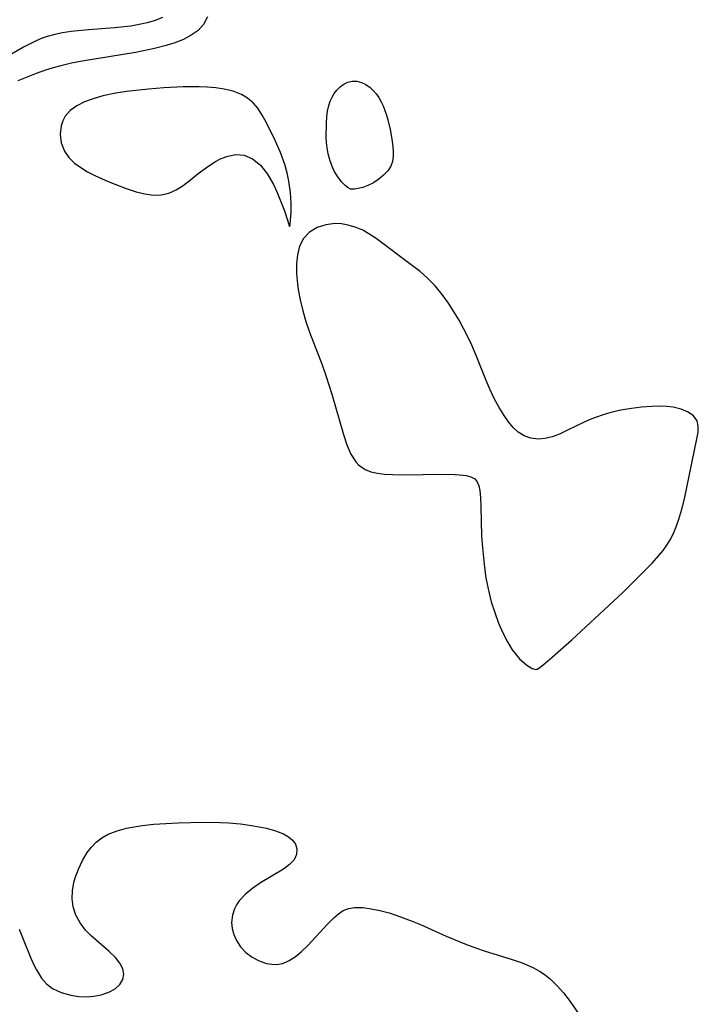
# Model space of a CAD drawing. Header units: metres. Extents: x 1073367 to 1082519, y 1569854 to 1574957.
# Tile 344 of 656: x 1076025 to 1076135, y 1573438 to 1573598. Entities that reach past the tile are written whole.
import ezdxf

# ---------------------------------------------------------------- set-up
doc = ezdxf.new("R2010")
doc.units = ezdxf.units.M
doc.layers.add('CGG_CurvaNivelLidar_v1', color=253, linetype='Continuous', lineweight=30)

msp = doc.modelspace()

# ---------------------------------------------------------------- linework, layer by layer
at = {"layer": 'CGG_CurvaNivelLidar_v1'}
for p, q in [((1076047.9494, 1573597.9163, 67), (1076046.7552, 1573597.4304, 67)), ((1076055.2192, 1573598.0438, 67.5), (1076054.5726, 1573596.7806, 67.5)), ((1076042.8365, 1573596.5358, 67), (1076040.1762, 1573596.2277, 67)), ((1076044.1772, 1573596.7623, 67), (1076042.8365, 1573596.5358, 67)), ((1076045.4731, 1573597.0498, 67), (1076044.1772, 1573596.7623, 67)), ((1076046.7552, 1573597.4304, 67), (1076045.4731, 1573597.0498, 67)), ((1076054.5726, 1573596.7806, 67.5), (1076053.707, 1573595.839, 67.5)), ((1076029.3185, 1573594.8674, 67), (1076028.3002, 1573594.4998, 67)), ((1076030.5412, 1573595.1964, 67), (1076029.3185, 1573594.8674, 67)), ((1076031.7979, 1573595.4428, 67), (1076030.5412, 1573595.1964, 67)), ((1076033.1774, 1573595.6478, 67), (1076031.7979, 1573595.4428, 67)), ((1076036.002, 1573595.9291, 67), (1076033.1774, 1573595.6478, 67)), ((1076040.1762, 1573596.2277, 67), (1076036.002, 1573595.9291, 67)), ((1076052.6121, 1573595.0498, 67.5), (1076051.3424, 1573594.3834, 67.5)), ((1076053.707, 1573595.839, 67.5), (1076052.6121, 1573595.0498, 67.5)), ((1076025.4946, 1573593.1088, 67), (1076022.7938, 1573591.5694, 67)), ((1076027.3067, 1573594.0615, 67), (1076025.4946, 1573593.1088, 67)), ((1076028.3002, 1573594.4998, 67), (1076027.3067, 1573594.0615, 67)), ((1076048.5624, 1573593.3759, 67.5), (1076046.6795, 1573592.8941, 67.5)), ((1076049.9403, 1573593.8183, 67.5), (1076048.5624, 1573593.3759, 67.5)), ((1076051.3424, 1573594.3834, 67.5), (1076049.9403, 1573593.8183, 67.5)), ((1076043.6038, 1573592.2794, 67.5), (1076034.9781, 1573590.8562, 67.5)), ((1076046.6795, 1573592.8941, 67.5), (1076043.6038, 1573592.2794, 67.5)), ((1076031.5238, 1573590.124, 67.5), (1076030.27, 1573589.7853, 67.5)), ((1076033.2397, 1573590.5171, 67.5), (1076031.5238, 1573590.124, 67.5)), ((1076034.9781, 1573590.8562, 67.5), (1076033.2397, 1573590.5171, 67.5)), ((1076027.5341, 1573588.8585, 67.5), (1076024.5585, 1573587.6982, 67.5)), ((1076029.0356, 1573589.3999, 67.5), (1076027.5341, 1573588.8585, 67.5)), ((1076030.27, 1573589.7853, 67.5), (1076029.0356, 1573589.3999, 67.5)), ((1076076.1361, 1573586.1873, 67.5), (1076076.6835, 1573586.7271, 67.5)), ((1076076.6835, 1573586.7271, 67.5), (1076077.2916, 1573587.1601, 67.5)), ((1076077.2916, 1573587.1601, 67.5), (1076077.9435, 1573587.4699, 67.5)), ((1076077.9435, 1573587.4699, 67.5), (1076078.6265, 1573587.6298, 67.5)), ((1076078.6265, 1573587.6298, 67.5), (1076079.3697, 1573587.61, 67.5)), ((1076079.3697, 1573587.61, 67.5), (1076080.1136, 1573587.4207, 67.5)), ((1076080.1136, 1573587.4207, 67.5), (1076080.836, 1573587.0883, 67.5)), ((1076080.836, 1573587.0883, 67.5), (1076081.5129, 1573586.6252, 67.5)), ((1076038.305, 1573585.226, 68), (1076036.7587, 1573584.7884, 68)), ((1076040.3812, 1573585.6585, 68), (1076038.305, 1573585.226, 68)), ((1076042.124, 1573585.9293, 68), (1076040.3812, 1573585.6585, 68)), ((1076045.7047, 1573586.3303, 68), (1076042.124, 1573585.9293, 68)), ((1076048.1797, 1573586.5299, 68), (1076045.7047, 1573586.3303, 68)), ((1076051.2685, 1573586.6822, 68), (1076048.1797, 1573586.5299, 68)), ((1076053.8988, 1573586.6837, 68), (1076051.2685, 1573586.6822, 68)), ((1076055.1796, 1573586.6328, 68), (1076053.8988, 1573586.6837, 68)), ((1076056.5759, 1573586.5264, 68), (1076055.1796, 1573586.6328, 68)), ((1076057.9187, 1573586.3437, 68), (1076056.5759, 1573586.5264, 68)), ((1076059.3779, 1573585.9997, 68), (1076057.9187, 1573586.3437, 68)), ((1076060.7122, 1573585.4734, 68), (1076059.3779, 1573585.9997, 68)), ((1076061.7214, 1573584.857, 68), (1076060.7122, 1573585.4734, 68)), ((1076075.3687, 1573585.0337, 67.5), (1076075.723, 1573585.6401, 67.5)), ((1076075.723, 1573585.6401, 67.5), (1076076.1361, 1573586.1873, 67.5)), ((1076081.5129, 1573586.6252, 67.5), (1076082.0306, 1573586.1395, 67.5)), ((1076082.0306, 1573586.1395, 67.5), (1076082.502, 1573585.5818, 67.5)), ((1076082.502, 1573585.5818, 67.5), (1076082.9296, 1573584.9672, 67.5)), ((1076034.0907, 1573583.6297, 68), (1076033.0255, 1573582.8791, 68)), ((1076035.3509, 1573584.2615, 68), (1076034.0907, 1573583.6297, 68)), ((1076036.7587, 1573584.7884, 68), (1076035.3509, 1573584.2615, 68)), ((1076062.6106, 1573584.1026, 68), (1076061.7214, 1573584.857, 68)), ((1076063.3755, 1573583.235, 68), (1076062.6106, 1573584.1026, 68)), ((1076074.6434, 1573582.791, 67.5), (1076074.8408, 1573583.6883, 67.5)), ((1076074.8408, 1573583.6883, 67.5), (1076075.0733, 1573584.3802, 67.5)), ((1076075.0733, 1573584.3802, 67.5), (1076075.3687, 1573585.0337, 67.5)), ((1076082.9296, 1573584.9672, 67.5), (1076083.3134, 1573584.3069, 67.5)), ((1076083.3134, 1573584.3069, 67.5), (1076083.6503, 1573583.6085, 67.5)), ((1076083.6503, 1573583.6085, 67.5), (1076083.9367, 1573582.8806, 67.5)), ((1076032.2163, 1573581.9882, 68), (1076031.815, 1573581.2273, 68)), ((1076033.0255, 1573582.8791, 68), (1076032.2163, 1573581.9882, 68)), ((1076064.0956, 1573582.1463, 68), (1076063.3755, 1573583.235, 68)), ((1076064.7328, 1573580.9735, 68), (1076064.0956, 1573582.1463, 68)), ((1076074.5237, 1573581.8595, 67.5), (1076074.6434, 1573582.791, 67.5)), ((1076083.9367, 1573582.8806, 67.5), (1076084.1823, 1573582.1286, 67.5)), ((1076084.1823, 1573582.1286, 67.5), (1076084.396, 1573581.3599, 67.5)), ((1076031.5632, 1573580.398, 68), (1076031.4192, 1573579.0313, 68)), ((1076031.815, 1573581.2273, 68), (1076031.5632, 1573580.398, 68)), ((1076066.2184, 1573577.9311, 68), (1076064.7328, 1573580.9735, 68)), ((1076074.4291, 1573578.466, 67.5), (1076074.4582, 1573580.9055, 67.5)), ((1076074.4582, 1573580.9055, 67.5), (1076074.5237, 1573581.8595, 67.5)), ((1076084.396, 1573581.3599, 67.5), (1076084.7532, 1573579.7951, 67.5)), ((1076031.4192, 1573579.0313, 68), (1076031.5782, 1573577.6401, 68)), ((1076084.7532, 1573579.7951, 67.5), (1076085.0765, 1573577.9374, 67.5)), ((1076031.5782, 1573577.6401, 68), (1076032.0793, 1573576.3088, 68)), ((1076067.0433, 1573576.0942, 68), (1076066.2184, 1573577.9311, 68)), ((1076074.4584, 1573577.7209, 67.5), (1076074.4291, 1573578.466, 67.5)), ((1076074.5595, 1573576.8295, 67.5), (1076074.4584, 1573577.7209, 67.5)), ((1076085.0765, 1573577.9374, 67.5), (1076085.1855, 1573577.0195, 67.5)), ((1076032.0793, 1573576.3088, 68), (1076032.7914, 1573575.2954, 68)), ((1076058.5115, 1573575.5037, 68), (1076059.8237, 1573575.7672, 68)), ((1076059.8237, 1573575.7672, 68), (1076061.1865, 1573575.6412, 68)), ((1076061.1865, 1573575.6412, 68), (1076062.5115, 1573575.0834, 68)), ((1076067.7625, 1573574.1248, 68), (1076067.0433, 1573576.0942, 68)), ((1076074.7402, 1573575.8828, 67.5), (1076074.5595, 1573576.8295, 67.5)), ((1076074.9991, 1573574.9164, 67.5), (1076074.7402, 1573575.8828, 67.5)), ((1076085.1855, 1573577.0195, 67.5), (1076085.239, 1573576.2106, 67.5)), ((1076085.239, 1573576.2106, 67.5), (1076085.2373, 1573575.4215, 67.5)), ((1076032.7914, 1573575.2954, 68), (1076033.7306, 1573574.3835, 68)), ((1076033.7306, 1573574.3835, 68), (1076034.7314, 1573573.6464, 68)), ((1076055.0409, 1573573.6827, 68), (1076056.4322, 1573574.5695, 68)), ((1076056.4322, 1573574.5695, 68), (1076057.4644, 1573575.0926, 68)), ((1076057.4644, 1573575.0926, 68), (1076058.5115, 1573575.5037, 68)), ((1076062.5115, 1573575.0834, 68), (1076063.7868, 1573574.0219, 68)), ((1076063.7868, 1573574.0219, 68), (1076064.9132, 1573572.5901, 68)), ((1076068.1276, 1573572.7982, 68), (1076067.7625, 1573574.1248, 68)), ((1076075.3343, 1573573.9655, 67.5), (1076074.9991, 1573574.9164, 67.5)), ((1076085.1492, 1573574.6524, 67.5), (1076084.8764, 1573573.8766, 67.5)), ((1076085.2373, 1573575.4215, 67.5), (1076085.1492, 1573574.6524, 67.5)), ((1076034.7314, 1573573.6464, 68), (1076035.8415, 1573572.9771, 68)), ((1076035.8415, 1573572.9771, 68), (1076037.0301, 1573572.3614, 68)), ((1076052.5029, 1573571.6874, 68), (1076053.7145, 1573572.6802, 68)), ((1076053.7145, 1573572.6802, 68), (1076055.0409, 1573573.6827, 68)), ((1076064.9132, 1573572.5901, 68), (1076065.8811, 1573570.933, 68)), ((1076068.4078, 1573571.4619, 68), (1076068.1276, 1573572.7982, 68)), ((1076075.7428, 1573573.0649, 67.5), (1076075.3343, 1573573.9655, 67.5)), ((1076076.2939, 1573572.127, 67.5), (1076075.7428, 1573573.0649, 67.5)), ((1076083.7165, 1573572.394, 67.5), (1076082.9259, 1573571.7493, 67.5)), ((1076084.3843, 1573573.1099, 67.5), (1076083.7165, 1573572.394, 67.5)), ((1076084.8764, 1573573.8766, 67.5), (1076084.3843, 1573573.1099, 67.5)), ((1076037.0301, 1573572.3614, 68), (1076039.1892, 1573571.3827, 68)), ((1076039.1892, 1573571.3827, 68), (1076040.3988, 1573570.8839, 68)), ((1076040.3988, 1573570.8839, 68), (1076042.0542, 1573570.2665, 68)), ((1076051.2877, 1573570.7547, 68), (1076052.5029, 1573571.6874, 68)), ((1076065.8811, 1573570.933, 68), (1076066.5154, 1573569.5958, 68)), ((1076068.6653, 1573569.6219, 68), (1076068.4078, 1573571.4619, 68)), ((1076076.8886, 1573571.3404, 67.5), (1076076.2939, 1573572.127, 67.5)), ((1076077.4772, 1573570.7404, 67.5), (1076076.8886, 1573571.3404, 67.5)), ((1076082.0648, 1573571.1959, 67.5), (1076081.1846, 1573570.752, 67.5)), ((1076082.9259, 1573571.7493, 67.5), (1076082.0648, 1573571.1959, 67.5)), ((1076042.0542, 1573570.2665, 68), (1076043.6925, 1573569.7427, 68)), ((1076043.6925, 1573569.7427, 68), (1076045.0781, 1573569.3949, 68)), ((1076045.0781, 1573569.3949, 68), (1076046.4246, 1573569.1995, 68)), ((1076046.4246, 1573569.1995, 68), (1076047.7263, 1573569.2249, 68)), ((1076047.7263, 1573569.2249, 68), (1076048.9647, 1573569.5216, 68)), ((1076048.9647, 1573569.5216, 68), (1076050.1523, 1573570.0498, 68)), ((1076050.1523, 1573570.0498, 68), (1076051.2877, 1573570.7547, 68)), ((1076066.5154, 1573569.5958, 68), (1076067.0629, 1573568.2763, 68)), ((1076068.77, 1573567.8789, 68), (1076068.6653, 1573569.6219, 68)), ((1076077.969, 1573570.3675, 67.5), (1076077.4772, 1573570.7404, 67.5)), ((1076078.333, 1573570.176, 67.5), (1076077.969, 1573570.3675, 67.5)), ((1076078.5, 1573570.1675, 67.5), (1076078.333, 1573570.176, 67.5)), ((1076078.6344, 1573570.1332, 67.5), (1076078.5, 1573570.1675, 67.5)), ((1076079.0258, 1573570.1533, 67.5), (1076078.6344, 1573570.1332, 67.5)), ((1076079.6131, 1573570.2453, 67.5), (1076079.0258, 1573570.1533, 67.5)), ((1076080.3375, 1573570.4322, 67.5), (1076079.6131, 1573570.2453, 67.5)), ((1076081.1846, 1573570.752, 67.5), (1076080.3375, 1573570.4322, 67.5)), ((1076067.0629, 1573568.2763, 68), (1076067.6651, 1573566.6587, 68)), ((1076068.7571, 1573566.3616, 68), (1076068.77, 1573567.8789, 68)), ((1076067.6651, 1573566.6587, 68), (1076068.5, 1573564.125, 68)), ((1076068.6762, 1573565.1653, 68), (1076068.7571, 1573566.3616, 68)), ((1076068.5757, 1573564.3863, 68), (1076068.6762, 1573565.1653, 68)), ((1076075.8666, 1573564.5781, 68), (1076074.3565, 1573564.3973, 68)), ((1076076.9204, 1573564.5251, 68), (1076075.8666, 1573564.5781, 68)), ((1076077.9855, 1573564.3434, 68), (1076076.9204, 1573564.5251, 68)), ((1076068.5, 1573564.125, 68), (1076068.5757, 1573564.3863, 68)), ((1076071.7339, 1573563.2009, 68), (1076070.7671, 1573562.1991, 68)), ((1076072.9572, 1573563.932, 68), (1076071.7339, 1573563.2009, 68)), ((1076074.3565, 1573564.3973, 68), (1076072.9572, 1573563.932, 68)), ((1076079.2785, 1573563.9627, 68), (1076077.9855, 1573564.3434, 68)), ((1076080.3276, 1573563.5106, 68), (1076079.2785, 1573563.9627, 68)), ((1076081.3495, 1573562.949, 68), (1076080.3276, 1573563.5106, 68)), ((1076082.5154, 1573562.1759, 68), (1076081.3495, 1573562.949, 68)), ((1076070.7671, 1573562.1991, 68), (1076070.1215, 1573560.9129, 68)), ((1076088.4107, 1573557.7458, 68), (1076082.5154, 1573562.1759, 68)), ((1076070.1215, 1573560.9129, 68), (1076069.7795, 1573559.5482, 68)), ((1076069.7795, 1573559.5482, 68), (1076069.6253, 1573558.0529, 68)), ((1076069.6253, 1573558.0529, 68), (1076069.6261, 1573556.4666, 68)), ((1076069.6261, 1573556.4666, 68), (1076069.7617, 1573554.8208, 68)), ((1076089.6191, 1573556.8128, 68), (1076088.4107, 1573557.7458, 68)), ((1076090.7759, 1573555.8215, 68), (1076089.6191, 1573556.8128, 68)), ((1076092.0298, 1573554.5377, 68), (1076090.7759, 1573555.8215, 68)), ((1076069.7617, 1573554.8208, 68), (1076069.8884, 1573553.9115, 68)), ((1076069.8884, 1573553.9115, 68), (1076070.2115, 1573552.2431, 68)), ((1076093.1859, 1573553.1357, 68), (1076092.0298, 1573554.5377, 68)), ((1076070.2115, 1573552.2431, 68), (1076070.6454, 1573550.5003, 68)), ((1076094.1963, 1573551.7351, 68), (1076093.1859, 1573553.1357, 68)), ((1076095.1437, 1573550.2718, 68), (1076094.1963, 1573551.7351, 68)), ((1076070.6454, 1573550.5003, 68), (1076071.1609, 1573548.7543, 68)), ((1076095.9145, 1573548.9718, 68), (1076095.1437, 1573550.2718, 68)), ((1076071.1609, 1573548.7543, 68), (1076071.7481, 1573547.0151, 68)), ((1076096.6454, 1573547.6425, 68), (1076095.9145, 1573548.9718, 68)), ((1076071.7481, 1573547.0151, 68), (1076073.7718, 1573541.7194, 68)), ((1076097.3365, 1573546.2891, 68), (1076096.6454, 1573547.6425, 68)), ((1076097.9858, 1573544.9156, 68), (1076097.3365, 1573546.2891, 68)), ((1076098.698, 1573543.27, 68), (1076097.9858, 1573544.9156, 68)), ((1076100.3044, 1573539.2259, 68), (1076098.698, 1573543.27, 68)), ((1076073.7718, 1573541.7194, 68), (1076074.3826, 1573540.0134, 68)), ((1076074.3826, 1573540.0134, 68), (1076075.3564, 1573536.9889, 68)), ((1076100.934, 1573537.7171, 68), (1076100.3044, 1573539.2259, 68)), ((1076101.6104, 1573536.273, 68), (1076100.934, 1573537.7171, 68)), ((1076075.3564, 1573536.9889, 68), (1076077.2258, 1573530.4928, 68)), ((1076102.3869, 1573534.8565, 68), (1076101.6104, 1573536.273, 68)), ((1076103.2065, 1573533.5386, 68), (1076102.3869, 1573534.8565, 68)), ((1076122.1061, 1573534.4012, 68), (1076120.4398, 1573534.0243, 68)), ((1076123.7824, 1573534.6825, 68), (1076122.1061, 1573534.4012, 68)), ((1076125.447, 1573534.882, 68), (1076123.7824, 1573534.6825, 68)), ((1076127.0756, 1573535.0072, 68), (1076125.447, 1573534.882, 68)), ((1076128.5047, 1573535.0494, 68), (1076127.0756, 1573535.0072, 68)), ((1076129.5505, 1573535.011, 68), (1076128.5047, 1573535.0494, 68)), ((1076130.5445, 1573534.8961, 68), (1076129.5505, 1573535.011, 68)), ((1076131.8457, 1573534.5838, 68), (1076130.5445, 1573534.8961, 68)), ((1076132.9661, 1573534.1083, 68), (1076131.8457, 1573534.5838, 68)), ((1076103.9064, 1573532.52, 68), (1076103.2065, 1573533.5386, 68)), ((1076117.2058, 1573532.941, 68), (1076116.1753, 1573532.4921, 68)), ((1076119.0652, 1573533.6234, 68), (1076117.2058, 1573532.941, 68)), ((1076120.4398, 1573534.0243, 68), (1076119.0652, 1573533.6234, 68)), ((1076133.848, 1573533.4787, 68), (1076132.9661, 1573534.1083, 68)), ((1076134.417, 1573532.6931, 68), (1076133.848, 1573533.4787, 68)), ((1076134.615, 1573531.8384, 68), (1076134.417, 1573532.6931, 68)), ((1076104.6454, 1573531.6084, 68), (1076103.9064, 1573532.52, 68)), ((1076105.4609, 1573530.8453, 68), (1076104.6454, 1573531.6084, 68)), ((1076113.4808, 1573531.1586, 68), (1076112.1814, 1573530.5558, 68)), ((1076116.1753, 1573532.4921, 68), (1076113.4808, 1573531.1586, 68)), ((1076134.5763, 1573530.8631, 68), (1076134.615, 1573531.8384, 68)), ((1076077.2258, 1573530.4928, 68), (1076077.7684, 1573528.8276, 68)), ((1076106.4494, 1573530.2373, 68), (1076105.4609, 1573530.8453, 68)), ((1076107.5377, 1573529.8575, 68), (1076106.4494, 1573530.2373, 68)), ((1076108.6962, 1573529.7198, 68), (1076107.5377, 1573529.8575, 68)), ((1076109.8345, 1573529.8225, 68), (1076108.6962, 1573529.7198, 68)), ((1076110.9998, 1573530.1151, 68), (1076109.8345, 1573529.8225, 68)), ((1076112.1814, 1573530.5558, 68), (1076110.9998, 1573530.1151, 68)), ((1076132.3837, 1573520.0594, 68), (1076134.3889, 1573529.7793, 68)), ((1076134.3889, 1573529.7793, 68), (1076134.5763, 1573530.8631, 68)), ((1076077.7684, 1573528.8276, 68), (1076078.4133, 1573527.3216, 68)), ((1076078.4133, 1573527.3216, 68), (1076079.2339, 1573526.0421, 68)), ((1076079.2339, 1573526.0421, 68), (1076079.6672, 1573525.5775, 68)), ((1076079.6672, 1573525.5775, 68), (1076080.2503, 1573525.1147, 68)), ((1076080.2503, 1573525.1147, 68), (1076080.7173, 1573524.8422, 68)), ((1076080.7173, 1573524.8422, 68), (1076081.6744, 1573524.4598, 68)), ((1076081.6744, 1573524.4598, 68), (1076082.7258, 1573524.2103, 68)), ((1076082.7258, 1573524.2103, 68), (1076083.8508, 1573524.062, 68)), ((1076083.8508, 1573524.062, 68), (1076085.1393, 1573523.9836, 68)), ((1076085.1393, 1573523.9836, 68), (1076087.8352, 1573523.9711, 68)), ((1076087.8352, 1573523.9711, 68), (1076092.3894, 1573524.0401, 68)), ((1076092.3894, 1573524.0401, 68), (1076095.3001, 1573523.9971, 68)), ((1076095.3001, 1573523.9971, 68), (1076096.5558, 1573523.9024, 68)), ((1076096.5558, 1573523.9024, 68), (1076097.0444, 1573523.8365, 68)), ((1076097.0444, 1573523.8365, 68), (1076097.8393, 1573523.6382, 68)), ((1076097.8393, 1573523.6382, 68), (1076098.4617, 1573523.2887, 68)), ((1076098.4617, 1573523.2887, 68), (1076098.8599, 1573522.7942, 68)), ((1076098.8599, 1573522.7942, 68), (1076099.12, 1573522.1482, 68)), ((1076099.12, 1573522.1482, 68), (1076099.2695, 1573521.44, 68)), ((1076099.2695, 1573521.44, 68), (1076099.4003, 1573520.213, 68)), ((1076099.4003, 1573520.213, 68), (1076099.4635, 1573518.822, 68)), ((1076131.9594, 1573518.4043, 68), (1076132.3837, 1573520.0594, 68)), ((1076099.4635, 1573518.822, 68), (1076099.5671, 1573514.0427, 68)), ((1076131.4686, 1573516.7778, 68), (1076131.9594, 1573518.4043, 68)), ((1076131.042, 1573515.5554, 68), (1076131.4686, 1573516.7778, 68)), ((1076130.5437, 1573514.3721, 68), (1076131.042, 1573515.5554, 68)), ((1076099.5671, 1573514.0427, 68), (1076099.6826, 1573512.1852, 68)), ((1076130.0669, 1573513.4522, 68), (1076130.5437, 1573514.3721, 68)), ((1076099.6826, 1573512.1852, 68), (1076100.0164, 1573508.9642, 68)), ((1076128.9159, 1573511.7244, 68), (1076129.5224, 1573512.5687, 68)), ((1076129.5224, 1573512.5687, 68), (1076130.0669, 1573513.4522, 68)), ((1076127.1831, 1573509.729, 68), (1076128.2564, 1573510.912, 68)), ((1076128.2564, 1573510.912, 68), (1076128.9159, 1573511.7244, 68)), ((1076100.0164, 1573508.9642, 68), (1076100.2481, 1573507.3122, 68)), ((1076122.3841, 1573504.9228, 68), (1076127.1831, 1573509.729, 68)), ((1076100.2481, 1573507.3122, 68), (1076100.602, 1573505.5069, 68)), ((1076100.602, 1573505.5069, 68), (1076101.1334, 1573503.4137, 68)), ((1076120.9018, 1573503.4956, 68), (1076122.3841, 1573504.9228, 68)), ((1076101.1334, 1573503.4137, 68), (1076101.6826, 1573501.6655, 68)), ((1076114.1512, 1573497.2893, 68), (1076120.9018, 1573503.4956, 68)), ((1076101.6826, 1573501.6655, 68), (1076102.3178, 1573499.947, 68)), ((1076102.3178, 1573499.947, 68), (1076102.99, 1573498.382, 68)), ((1076102.99, 1573498.382, 68), (1076103.7269, 1573496.9341, 68)), ((1076103.7269, 1573496.9341, 68), (1076104.5271, 1573495.646, 68)), ((1076111.0012, 1573494.4564, 68), (1076114.1512, 1573497.2893, 68)), ((1076104.5271, 1573495.646, 68), (1076105.7107, 1573494.1851, 68)), ((1076109.844, 1573493.4723, 68), (1076111.0012, 1573494.4564, 68)), ((1076105.7107, 1573494.1851, 68), (1076106.859, 1573493.1603, 68)), ((1076106.859, 1573493.1603, 68), (1076107.7651, 1573492.6201, 68)), ((1076108.5598, 1573492.5337, 68), (1076109.0007, 1573492.8129, 68)), ((1076109.0007, 1573492.8129, 68), (1076109.844, 1573493.4723, 68)), ((1076107.7651, 1573492.6201, 68), (1076108.3612, 1573492.4663, 68)), ((1076108.3612, 1573492.4663, 68), (1076108.5, 1573492.5302, 68)), ((1076108.5, 1573492.5302, 68), (1076108.5598, 1573492.5337, 68)), ((1076044.6691, 1573467.2446, 67.5), (1076046.5637, 1573467.4497, 67.5)), ((1076046.5637, 1573467.4497, 67.5), (1076048.5009, 1573467.5875, 67.5)), ((1076048.5009, 1573467.5875, 67.5), (1076050.467, 1573467.6828, 67.5)), ((1076050.467, 1573467.6828, 67.5), (1076054.5396, 1573467.7726, 67.5)), ((1076054.5396, 1573467.7726, 67.5), (1076057.3279, 1573467.7204, 67.5)), ((1076057.3279, 1573467.7204, 67.5), (1076058.7032, 1573467.6462, 67.5)), ((1076058.7032, 1573467.6462, 67.5), (1076060.5483, 1573467.4839, 67.5)), ((1076060.5483, 1573467.4839, 67.5), (1076062.3356, 1573467.2554, 67.5)), ((1076038.1326, 1573465.2444, 67.5), (1076039.1807, 1573465.8279, 67.5)), ((1076039.1807, 1573465.8279, 67.5), (1076040.6091, 1573466.3835, 67.5)), ((1076040.6091, 1573466.3835, 67.5), (1076042.1478, 1573466.7976, 67.5)), ((1076042.1478, 1573466.7976, 67.5), (1076043.3893, 1573467.0468, 67.5)), ((1076043.3893, 1573467.0468, 67.5), (1076044.6691, 1573467.2446, 67.5)), ((1076062.3356, 1573467.2554, 67.5), (1076063.5914, 1573467.0469, 67.5)), ((1076063.5914, 1573467.0469, 67.5), (1076064.7895, 1573466.7969, 67.5)), ((1076064.7895, 1573466.7969, 67.5), (1076066.2433, 1573466.3923, 67.5)), ((1076066.2433, 1573466.3923, 67.5), (1076067.5225, 1573465.8833, 67.5)), ((1076067.5225, 1573465.8833, 67.5), (1076068.3223, 1573465.4259, 67.5)), ((1076036.4433, 1573463.7455, 67.5), (1076037.1989, 1573464.5302, 67.5)), ((1076037.1989, 1573464.5302, 67.5), (1076038.1326, 1573465.2444, 67.5)), ((1076068.3223, 1573465.4259, 67.5), (1076068.9637, 1573464.8905, 67.5)), ((1076068.9637, 1573464.8905, 67.5), (1076069.4465, 1573464.2174, 67.5)), ((1076069.4465, 1573464.2174, 67.5), (1076069.6884, 1573463.4804, 67.5)), ((1076034.9948, 1573461.5769, 67.5), (1076035.7794, 1573462.8681, 67.5)), ((1076035.7794, 1573462.8681, 67.5), (1076036.4433, 1573463.7455, 67.5)), ((1076069.6437, 1573462.5694, 67.5), (1076069.2443, 1573461.6959, 67.5)), ((1076069.6884, 1573463.4804, 67.5), (1076069.6437, 1573462.5694, 67.5)), ((1076034.3386, 1573460.1982, 67.5), (1076034.9948, 1573461.5769, 67.5)), ((1076068.5158, 1573460.9183, 67.5), (1076067.538, 1573460.1995, 67.5)), ((1076069.2443, 1573461.6959, 67.5), (1076068.5158, 1573460.9183, 67.5)), ((1076033.8278, 1573458.7623, 67.5), (1076034.3386, 1573460.1982, 67.5)), ((1076067.538, 1573460.1995, 67.5), (1076063.8214, 1573457.9629, 67.5)), ((1076033.4025, 1573456.6844, 67.5), (1076033.6284, 1573458.0025, 67.5)), ((1076033.6284, 1573458.0025, 67.5), (1076033.8278, 1573458.7623, 67.5)), ((1076063.8214, 1573457.9629, 67.5), (1076062.5391, 1573457.091, 67.5)), ((1076033.3483, 1573455.3764, 67.5), (1076033.4025, 1573456.6844, 67.5)), ((1076061.3658, 1573456.1313, 67.5), (1076060.3743, 1573455.0687, 67.5)), ((1076062.5391, 1573457.091, 67.5), (1076061.3658, 1573456.1313, 67.5)), ((1076033.5005, 1573454.0997, 67.5), (1076033.3483, 1573455.3764, 67.5)), ((1076060.3743, 1573455.0687, 67.5), (1076059.9296, 1573454.4249, 67.5)), ((1076033.942, 1573452.7464, 67.5), (1076033.5005, 1573454.0997, 67.5)), ((1076059.5782, 1573453.7468, 67.5), (1076059.2588, 1573452.7557, 67.5)), ((1076059.9296, 1573454.4249, 67.5), (1076059.5782, 1573453.7468, 67.5)), ((1076075.6371, 1573452.3111, 67.5), (1076076.3917, 1573452.9628, 67.5)), ((1076076.3917, 1573452.9628, 67.5), (1076077.1888, 1573453.4737, 67.5)), ((1076077.1888, 1573453.4737, 67.5), (1076078.061, 1573453.8049, 67.5)), ((1076078.061, 1573453.8049, 67.5), (1076079.0043, 1573453.9661, 67.5)), ((1076079.0043, 1573453.9661, 67.5), (1076080.3399, 1573453.9549, 67.5)), ((1076080.3399, 1573453.9549, 67.5), (1076081.6975, 1573453.7861, 67.5)), ((1076081.6975, 1573453.7861, 67.5), (1076083.1231, 1573453.4986, 67.5)), ((1076083.1231, 1573453.4986, 67.5), (1076084.5942, 1573453.1057, 67.5)), ((1076084.5942, 1573453.1057, 67.5), (1076085.8763, 1573452.6926, 67.5)), ((1076034.6307, 1573451.4765, 67.5), (1076033.942, 1573452.7464, 67.5)), ((1076035.5191, 1573450.3122, 67.5), (1076034.6307, 1573451.4765, 67.5)), ((1076059.2588, 1573452.7557, 67.5), (1076059.1278, 1573451.5711, 67.5)), ((1076059.1278, 1573451.5711, 67.5), (1076059.2192, 1573450.5708, 67.5)), ((1076074.6188, 1573451.2844, 67.5), (1076075.6371, 1573452.3111, 67.5)), ((1076085.8763, 1573452.6926, 67.5), (1076088.3339, 1573451.767, 67.5)), ((1076088.3339, 1573451.767, 67.5), (1076089.6657, 1573451.2076, 67.5)), ((1076024.7747, 1573450.4468, 67.5), (1076025.438, 1573448.871, 67.5)), ((1076036.3806, 1573449.4334, 67.5), (1076035.5191, 1573450.3122, 67.5)), ((1076059.2192, 1573450.5708, 67.5), (1076059.4803, 1573449.5919, 67.5)), ((1076071.4567, 1573447.842, 67.5), (1076074.6188, 1573451.2844, 67.5)), ((1076089.6657, 1573451.2076, 67.5), (1076093.8495, 1573449.3469, 67.5)), ((1076025.438, 1573448.871, 67.5), (1076026.663, 1573445.7619, 67.5)), ((1076039.35, 1573446.8586, 67.5), (1076036.3806, 1573449.4334, 67.5)), ((1076059.4803, 1573449.5919, 67.5), (1076059.8959, 1573448.6567, 67.5)), ((1076059.8959, 1573448.6567, 67.5), (1076060.5839, 1573447.6195, 67.5)), ((1076093.8495, 1573449.3469, 67.5), (1076097.0974, 1573447.9925, 67.5)), ((1076040.3298, 1573445.882, 67.5), (1076039.35, 1573446.8586, 67.5)), ((1076060.5839, 1573447.6195, 67.5), (1076061.4445, 1573446.7087, 67.5)), ((1076061.4445, 1573446.7087, 67.5), (1076062.4737, 1573445.9342, 67.5)), ((1076069.4206, 1573446.0125, 67.5), (1076070.3601, 1573446.7841, 67.5)), ((1076070.3601, 1573446.7841, 67.5), (1076071.4567, 1573447.842, 67.5)), ((1076097.0974, 1573447.9925, 67.5), (1076098.7405, 1573447.3892, 67.5)), ((1076098.7405, 1573447.3892, 67.5), (1076099.9528, 1573446.9889, 67.5)), ((1076099.9528, 1573446.9889, 67.5), (1076104.5203, 1573445.5807, 67.5)), ((1076026.663, 1573445.7619, 67.5), (1076027.0892, 1573444.8119, 67.5)), ((1076041.0489, 1573444.9733, 67.5), (1076040.3298, 1573445.882, 67.5)), ((1076062.4737, 1573445.9342, 67.5), (1076063.6032, 1573445.3374, 67.5)), ((1076063.6032, 1573445.3374, 67.5), (1076064.7883, 1573444.9373, 67.5)), ((1076067.3501, 1573444.9283, 67.5), (1076068.003, 1573445.1634, 67.5)), ((1076068.003, 1573445.1634, 67.5), (1076068.452, 1573445.3857, 67.5)), ((1076068.452, 1573445.3857, 67.5), (1076069.4206, 1573446.0125, 67.5)), ((1076104.5203, 1573445.5807, 67.5), (1076106.1402, 1573445.0054, 67.5)), ((1076106.1402, 1573445.0054, 67.5), (1076107.005, 1573444.6516, 67.5)), ((1076027.0892, 1573444.8119, 67.5), (1076027.5478, 1573443.9072, 67.5)), ((1076027.5478, 1573443.9072, 67.5), (1076028.3909, 1573442.569, 67.5)), ((1076041.5352, 1573444.0628, 67.5), (1076041.0489, 1573444.9733, 67.5)), ((1076041.7176, 1573443.1693, 67.5), (1076041.5352, 1573444.0628, 67.5)), ((1076064.7883, 1573444.9373, 67.5), (1076065.6185, 1573444.7925, 67.5)), ((1076065.6185, 1573444.7925, 67.5), (1076066.4469, 1573444.7754, 67.5)), ((1076066.4469, 1573444.7754, 67.5), (1076067.3501, 1573444.9283, 67.5)), ((1076107.005, 1573444.6516, 67.5), (1076107.8451, 1573444.2614, 67.5)), ((1076107.8451, 1573444.2614, 67.5), (1076109.022, 1573443.6071, 67.5)), ((1076109.022, 1573443.6071, 67.5), (1076109.8893, 1573443.0197, 67.5)), ((1076028.3909, 1573442.569, 67.5), (1076029.2126, 1573441.6447, 67.5)), ((1076041.0464, 1573441.5316, 67.5), (1076041.54, 1573442.3169, 67.5)), ((1076041.54, 1573442.3169, 67.5), (1076041.7176, 1573443.1693, 67.5)), ((1076109.8893, 1573443.0197, 67.5), (1076110.7073, 1573442.3674, 67.5)), ((1076110.7073, 1573442.3674, 67.5), (1076111.7943, 1573441.3285, 67.5)), ((1076029.2126, 1573441.6447, 67.5), (1076030.1668, 1573440.8934, 67.5)), ((1076030.1668, 1573440.8934, 67.5), (1076031.5783, 1573440.2052, 67.5)), ((1076031.5783, 1573440.2052, 67.5), (1076033.1238, 1573439.7783, 67.5)), ((1076038.0138, 1573439.844, 67.5), (1076039.2443, 1573440.261, 67.5)), ((1076039.2443, 1573440.261, 67.5), (1076040.2934, 1573440.8476, 67.5)), ((1076040.2934, 1573440.8476, 67.5), (1076041.0464, 1573441.5316, 67.5)), ((1076111.7943, 1573441.3285, 67.5), (1076112.7945, 1573440.1937, 67.5)), ((1076033.1238, 1573439.7783, 67.5), (1076034.4007, 1573439.5898, 67.5)), ((1076034.4007, 1573439.5898, 67.5), (1076035.6372, 1573439.5434, 67.5)), ((1076035.6372, 1573439.5434, 67.5), (1076036.8527, 1573439.6282, 67.5)), ((1076036.8527, 1573439.6282, 67.5), (1076038.0138, 1573439.844, 67.5)), ((1076112.7945, 1573440.1937, 67.5), (1076113.7237, 1573438.9899, 67.5)), ((1076113.7237, 1573438.9899, 67.5), (1076115.4692, 1573436.494, 67.5))]:
    msp.add_line(p, q, dxfattribs=at)

doc.saveas('drawing.dxf')
